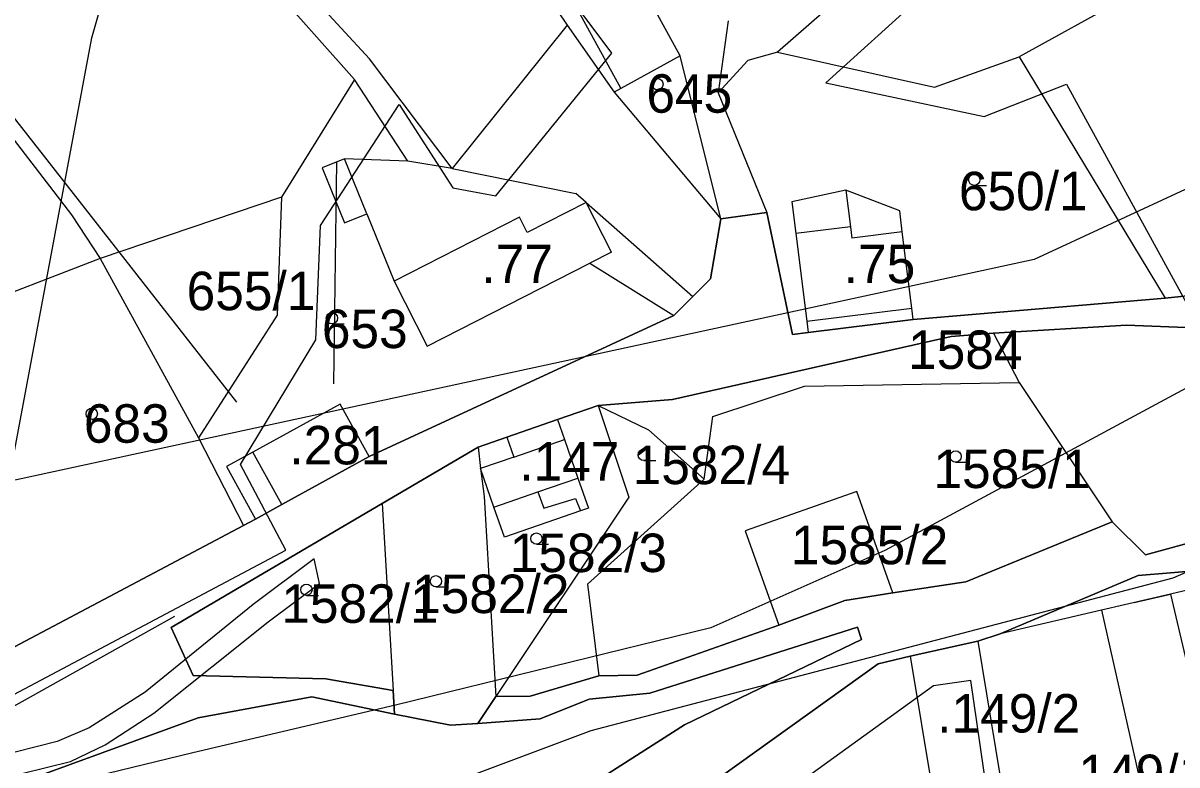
# Model space of a CAD drawing. Extents: x -564810 to -550519, y -1045831 to -1034011.
# Drawn here: x -554165.5 to -554012.6, y -1037725.9 to -1037627.5 of the extents above; entities that cross this region are included whole.
import ezdxf

# ---------------------------------------------------------------- set-up
doc = ezdxf.new("R2010")
doc.units = 0
for name, color, linetype in [('Interakční prvky', 7, 'Continuous'), ('KN stav', 7, 'Continuous'), ('Obvod KPU', 7, 'Continuous'), ('Parcelní čísla', 7, 'Continuous'), ('STG', 7, 'Continuous'), ('Vedení VN', 7, 'Continuous'), ('Vrstva 22', 7, 'Continuous'), ('Vrstva 33', 7, 'Continuous'), ('Vrstva 39', 7, 'Continuous'), ('Vrstva 4', 7, 'Continuous'), ('zamokř ploch', 7, 'Continuous')]:
    doc.layers.add(name, color=color, linetype=linetype)

msp = doc.modelspace()

# ---------------------------------------------------------------- linework, layer by layer
at = {"layer": 'Interakční prvky'}
for p, q in [((-554199.7, -1037597.96), (-554137.23, -1037677.8)), ((-554124.33, -1037675.38), (-554123.93, -1037645.94))]:
    msp.add_line(p, q, dxfattribs=at)
at = {"layer": 'KN stav'}
for p, q in [((-553979.14, -1037601.93), (-554033.48, -1037632)), ((-554039.37, -1037608.49), (-554065.51, -1037631.37)), ((-554103.42, -1037612.81), (-554093.4, -1037627.81)), ((-554121.59, -1037635.02), (-554139.36, -1037614.91)), ((-554119.61, -1037632.27), (-554136.03, -1037614.37)), ((-554072.05, -1037627.23), (-554073.37, -1037636.75)), ((-554093.4, -1037627.81), (-554108.64, -1037646.81)), ((-554093.4, -1037627.81), (-554087.18, -1037636.7)), ((-554078.39, -1037631.88), (-554086.27, -1037636.2)), ((-554073.04, -1037653.5), (-554078.39, -1037631.88)), ((-554065.51, -1037631.37), (-554069.44, -1037632.5)), ((-554065.51, -1037631.37), (-554044.71, -1037636.04)), ((-554108.64, -1037646.81), (-554119.61, -1037632.27)), ((-554069.44, -1037632.5), (-554073.37, -1037636.75)), ((-554044.71, -1037636.04), (-554033.48, -1037632)), ((-554033.48, -1037632), (-554014.1, -1037664.01)), ((-554121.59, -1037635.02), (-554131.27, -1037650.59)), ((-554114.53, -1037645.82), (-554121.59, -1037635.02)), ((-554086.27, -1037636.2), (-554087.18, -1037636.7)), ((-554087.18, -1037636.7), (-554073.04, -1037653.5)), ((-554073.37, -1037636.75), (-554066.9, -1037652.65)), ((-554168.17, -1037641.14), (-554159.09, -1037652.94)), ((-554122.92, -1037645.51), (-554125.89, -1037646.71)), ((-554114.53, -1037645.82), (-554122.92, -1037645.51)), ((-554125.89, -1037646.71), (-554122.93, -1037654.02)), ((-554108.64, -1037646.81), (-554114.53, -1037645.82)), ((-554056.44, -1037649.66), (-554063.62, -1037651.21)), ((-554049.31, -1037652.43), (-554056.44, -1037649.66)), ((-554131.27, -1037650.59), (-554155.28, -1037658.76)), ((-554131.27, -1037650.59), (-554131.85, -1037666.26)), ((-554063.62, -1037651.21), (-554063.08, -1037655.43)), ((-554159.09, -1037652.94), (-554155.28, -1037658.76)), ((-554122.93, -1037654.02), (-554119.96, -1037652.81)), ((-554119.96, -1037652.81), (-554116.34, -1037661.75)), ((-554073.04, -1037653.5), (-554066.9, -1037652.65)), ((-554066.9, -1037652.65), (-554073.04, -1037653.5)), ((-554066.9, -1037652.65), (-554063.51, -1037668.83)), ((-554063.51, -1037668.83), (-554066.9, -1037652.65)), ((-554048.96, -1037655.2), (-554049.31, -1037652.43)), ((-554074.38, -1037661.44), (-554073.04, -1037653.5)), ((-554073.04, -1037653.5), (-554074.38, -1037661.44)), ((-554063.08, -1037655.43), (-554061.62, -1037667.07)), ((-554047.69, -1037665.32), (-554048.96, -1037655.2)), ((-554155.28, -1037658.76), (-554198.91, -1037675.54)), ((-554155.28, -1037658.76), (-554142.26, -1037682.5)), ((-554111.94, -1037670.36), (-554090.4, -1037659.36)), ((-554090.4, -1037659.36), (-554079.26, -1037666.31)), ((-554116.34, -1037661.75), (-554111.94, -1037670.36)), ((-554076.71, -1037663.77), (-554074.38, -1037661.44)), ((-554074.38, -1037661.44), (-554076.71, -1037663.77)), ((-554014.1, -1037664.01), (-553993.53, -1037661.72)), ((-553993.53, -1037661.72), (-554014.1, -1037664.01)), ((-554079.26, -1037666.31), (-554076.71, -1037663.77)), ((-554076.71, -1037663.77), (-554079.26, -1037666.31)), ((-554047.5, -1037666.82), (-554014.1, -1037664.01)), ((-554014.1, -1037664.01), (-554047.5, -1037666.82)), ((-554047.5, -1037666.82), (-554047.69, -1037665.32)), ((-554131.85, -1037666.26), (-554142.26, -1037682.5)), ((-554119.65, -1037685.01), (-554079.26, -1037666.31)), ((-554079.26, -1037666.31), (-554119.65, -1037685.01)), ((-554061.62, -1037667.07), (-554061.44, -1037668.57)), ((-554061.44, -1037668.57), (-554047.5, -1037666.82)), ((-554047.5, -1037666.82), (-554061.44, -1037668.57)), ((-554063.51, -1037668.83), (-554061.44, -1037668.57)), ((-554061.44, -1037668.57), (-554063.51, -1037668.83)), ((-554036.85, -1037668.65), (-554042.48, -1037669.09)), ((-554042.48, -1037669.09), (-554036.85, -1037668.65)), ((-554019.23, -1037667.58), (-554036.85, -1037668.65)), ((-554036.85, -1037668.65), (-554019.23, -1037667.58)), ((-554036.85, -1037668.65), (-554033.47, -1037675.18)), ((-553997.14, -1037668.42), (-554019.23, -1037667.58)), ((-554019.23, -1037667.58), (-553997.14, -1037668.42)), ((-554042.48, -1037669.09), (-554079.43, -1037677.44)), ((-554079.43, -1037677.44), (-554042.48, -1037669.09)), ((-554074.1, -1037679.7), (-554061.91, -1037675.65)), ((-554061.91, -1037675.65), (-554033.47, -1037675.18)), ((-554033.47, -1037675.18), (-554021.16, -1037693.65)), ((-554079.43, -1037677.44), (-554089.29, -1037678.22)), ((-554089.29, -1037678.22), (-554079.43, -1037677.44)), ((-554123.48, -1037678.05), (-554135.05, -1037684.42)), ((-554119.65, -1037685.01), (-554123.48, -1037678.05)), ((-554089.29, -1037678.22), (-554094.66, -1037680.08)), ((-554094.66, -1037680.08), (-554089.29, -1037678.22)), ((-554089.29, -1037678.22), (-554085.23, -1037690.4)), ((-554089.29, -1037678.22), (-554082.62, -1037681.44)), ((-554094.66, -1037680.08), (-554101.38, -1037682.41)), ((-554101.38, -1037682.41), (-554094.66, -1037680.08)), ((-554094.66, -1037680.08), (-554093.73, -1037682.74)), ((-554075.21, -1037687.99), (-554074.1, -1037679.7)), ((-554101.38, -1037682.41), (-554105.21, -1037683.74)), ((-554105.21, -1037683.74), (-554101.38, -1037682.41)), ((-554082.62, -1037681.44), (-554075.21, -1037687.99)), ((-554142.26, -1037682.5), (-554136.29, -1037694.16)), ((-554105.21, -1037683.74), (-554117.91, -1037691.22)), ((-554117.91, -1037691.22), (-554105.21, -1037683.74)), ((-554105.21, -1037683.74), (-554104.86, -1037686.6)), ((-554093.73, -1037682.74), (-554091.96, -1037687.85)), ((-554135.05, -1037684.42), (-554138.54, -1037686.33)), ((-554131.23, -1037691.38), (-554119.65, -1037685.01)), ((-554119.65, -1037685.01), (-554131.23, -1037691.38)), ((-554138.54, -1037686.33), (-554134.71, -1037693.29)), ((-554104.86, -1037686.6), (-554104.41, -1037690.29)), ((-554103.09, -1037691.71), (-554104.86, -1037686.6)), ((-554091.96, -1037687.85), (-554090.58, -1037691.83)), ((-554075.21, -1037687.99), (-554090.68, -1037701.94)), ((-554055, -1037689.62), (-554069.78, -1037694.86)), ((-554050.22, -1037703.09), (-554055, -1037689.62)), ((-554016.74, -1037698.02), (-553982.63, -1037688.82)), ((-553982.63, -1037688.82), (-554016.74, -1037698.02)), ((-554117.91, -1037691.22), (-554145.89, -1037707.69)), ((-554145.89, -1037707.69), (-554117.91, -1037691.22)), ((-554134.71, -1037693.29), (-554131.23, -1037691.38)), ((-554131.23, -1037691.38), (-554134.71, -1037693.29)), ((-554117.91, -1037691.22), (-554116.45, -1037716.01)), ((-554104.41, -1037690.29), (-554102.84, -1037716.82)), ((-554085.23, -1037690.4), (-554102.84, -1037716.82)), ((-554101.71, -1037695.69), (-554103.09, -1037691.71)), ((-554091.62, -1037692.19), (-554101.71, -1037695.69)), ((-554090.58, -1037691.83), (-554091.62, -1037692.19)), ((-554179.99, -1037717.25), (-554136.29, -1037694.16)), ((-554136.29, -1037694.16), (-554179.99, -1037717.25)), ((-554136.29, -1037694.16), (-554134.71, -1037693.29)), ((-554134.71, -1037693.29), (-554136.29, -1037694.16)), ((-554040.53, -1037701.62), (-554021.16, -1037693.65)), ((-554021.16, -1037693.65), (-554040.53, -1037701.62)), ((-554021.16, -1037693.65), (-554016.74, -1037698.02)), ((-554016.74, -1037698.02), (-554021.16, -1037693.65)), ((-554069.78, -1037694.86), (-554065.35, -1037707.36)), ((-553994.44, -1037698.83), (-554017.69, -1037700.77)), ((-554017.69, -1037700.77), (-553994.44, -1037698.83)), ((-553994.44, -1037698.83), (-554013.39, -1037703.24)), ((-554017.69, -1037700.77), (-554035.98, -1037708.5)), ((-554035.98, -1037708.5), (-554017.69, -1037700.77)), ((-554090.68, -1037701.94), (-554089.18, -1037714.08)), ((-554050.22, -1037703.09), (-554040.53, -1037701.62)), ((-554040.53, -1037701.62), (-554050.22, -1037703.09)), ((-554056.57, -1037704.11), (-554050.22, -1037703.09)), ((-554050.22, -1037703.09), (-554056.57, -1037704.11)), ((-554013.39, -1037703.24), (-554008.14, -1037725.77)), ((-554065.35, -1037707.36), (-554056.57, -1037704.11)), ((-554056.57, -1037704.11), (-554065.35, -1037707.36)), ((-554145.89, -1037707.69), (-554142.98, -1037714.04)), ((-554142.98, -1037714.04), (-554145.89, -1037707.69)), ((-554084.09, -1037713.98), (-554065.35, -1037707.36)), ((-554065.35, -1037707.36), (-554084.09, -1037713.98)), ((-554054.92, -1037707.64), (-554082.42, -1037716.36)), ((-554082.42, -1037716.36), (-554054.92, -1037707.64)), ((-554054.38, -1037709.27), (-554054.92, -1037707.64)), ((-554054.92, -1037707.64), (-554054.38, -1037709.27)), ((-554077.85, -1037720.57), (-554054.38, -1037709.27)), ((-554054.38, -1037709.27), (-554077.85, -1037720.57)), ((-554038.96, -1037709.47), (-554047.91, -1037711.49)), ((-554047.91, -1037711.49), (-554038.96, -1037709.47)), ((-554035.98, -1037708.5), (-554038.96, -1037709.47)), ((-554038.96, -1037709.47), (-554035.98, -1037708.5)), ((-554038.96, -1037709.47), (-554036.01, -1037727.19)), ((-554047.91, -1037711.49), (-554052.15, -1037712.5)), ((-554052.15, -1037712.5), (-554047.91, -1037711.49)), ((-554047.91, -1037711.49), (-554044.16, -1037734.06)), ((-554052.15, -1037712.5), (-554072.91, -1037727.38)), ((-554072.91, -1037727.38), (-554052.15, -1037712.5)), ((-554142.98, -1037714.04), (-554125.39, -1037714.46)), ((-554125.39, -1037714.46), (-554142.98, -1037714.04)), ((-554125.39, -1037714.46), (-554116.45, -1037716.01)), ((-554116.45, -1037716.01), (-554125.39, -1037714.46)), ((-554098.3, -1037716.78), (-554089.18, -1037714.08)), ((-554089.18, -1037714.08), (-554098.3, -1037716.78)), ((-554089.18, -1037714.08), (-554084.09, -1037713.98)), ((-554084.09, -1037713.98), (-554089.18, -1037714.08)), ((-554116.45, -1037716.01), (-554116.26, -1037719.18)), ((-554116.26, -1037719.18), (-554116.45, -1037716.01)), ((-554127.25, -1037716.85), (-554142.33, -1037719.66)), ((-554142.33, -1037719.66), (-554127.25, -1037716.85)), ((-554116.26, -1037719.18), (-554127.25, -1037716.85)), ((-554127.25, -1037716.85), (-554116.26, -1037719.18)), ((-554105.24, -1037720.42), (-554102.84, -1037716.82)), ((-554102.84, -1037716.82), (-554105.24, -1037720.42)), ((-554102.84, -1037716.82), (-554098.3, -1037716.78)), ((-554098.3, -1037716.78), (-554102.84, -1037716.82)), ((-554090.46, -1037717.17), (-554096.96, -1037719.77)), ((-554096.96, -1037719.77), (-554090.46, -1037717.17)), ((-554082.42, -1037716.36), (-554090.46, -1037717.17)), ((-554090.46, -1037717.17), (-554082.42, -1037716.36)), ((-554142.33, -1037719.66), (-554167.78, -1037728.94)), ((-554167.78, -1037728.94), (-554142.33, -1037719.66)), ((-554116.26, -1037719.18), (-554108.84, -1037720.64)), ((-554108.84, -1037720.64), (-554116.26, -1037719.18)), ((-554108.84, -1037720.64), (-554105.24, -1037720.42)), ((-554105.24, -1037720.42), (-554108.84, -1037720.64)), ((-554096.96, -1037719.77), (-554105.24, -1037720.42)), ((-554105.24, -1037720.42), (-554096.96, -1037719.77)), ((-554102.29, -1037736.16), (-554077.85, -1037720.57)), ((-554077.85, -1037720.57), (-554102.29, -1037736.16))]:
    msp.add_line(p, q, dxfattribs=at)
at = {"layer": 'Obvod KPU'}
for p, q in [((-554033.4, -1037612.15), (-554059.09, -1037635.45)), ((-554087.48, -1037631.5), (-554096.5, -1037619.43)), ((-554102.86, -1037650.41), (-554087.48, -1037631.5)), ((-554059.09, -1037635.45), (-554038.11, -1037639.91)), ((-554038.11, -1037639.91), (-554027.21, -1037635.62)), ((-554027.21, -1037635.62), (-554013.33, -1037660.96)), ((-554126.11, -1037654.35), (-554115.65, -1037638.34)), ((-554115.65, -1037638.34), (-554108.53, -1037649.35)), ((-554108.53, -1037649.35), (-554102.86, -1037650.41)), ((-554126.73, -1037669.52), (-554126.11, -1037654.35)), ((-554013.33, -1037660.96), (-554010.49, -1037666.14)), ((-554136.7, -1037686.06), (-554126.73, -1037669.52)), ((-554130.68, -1037697.43), (-554136.7, -1037686.06)), ((-554172.78, -1037719.73), (-554130.68, -1037697.43)), ((-554044.84, -1037715.42), (-554067.76, -1037731.95)), ((-554039.89, -1037714.69), (-554044.84, -1037715.42)), ((-554036.61, -1037737.29), (-554039.89, -1037714.69))]:
    msp.add_line(p, q, dxfattribs=at)
at = {"layer": 'STG'}
for points in [[(-554167.41, -1037688.29), (-554156.39, -1037629.49), (-554145.36, -1037590.9), (-554110.46, -1037535.77), (-554075.55, -1037487.99), (-554048, -1037440.22), (-554044.32, -1037364.87), (-554062.69, -1037282.18), (-554108.62, -1037205), (-554132.5, -1037168.25), (-554167.41, -1037129.66), (-554198.64, -1037089.24), (-554217.01, -1037052.48), (-554226.19, -1036964.28), (-554250.08, -1036927.53), (-554318.05, -1036929.37), (-554393.37, -1036945.9)], [(-553755.9, -1037388.76), (-553770.59, -1037447.57), (-553770.59, -1037486.16), (-553811.01, -1037524.75), (-553882.66, -1037574.36), (-553954.3, -1037625.81), (-553980.02, -1037635), (-554031.46, -1037658.89), (-554167.41, -1037688.29), (-554299.68, -1037714.02), (-554404.39, -1037728.72), (-554477.88, -1037741.58), (-554523.8, -1037756.28), (-554578.92, -1037787.52), (-554611.99, -1037848.16), (-554634.03, -1037903.29), (-554661.59, -1037958.42), (-554678.12, -1037969.44), (-554718.54, -1038002.52), (-554762.63, -1038019.06), (-554880.2, -1038048.46), (-554951.85, -1038055.81), (-555038.19, -1038074.19)], [(-554411.74, -1038002.52), (-554288.66, -1037974.96), (-554228.03, -1037954.74), (-554158.22, -1037927.18), (-554084.74, -1037881.24), (-554035.14, -1037846.32), (-553957.98, -1037789.36), (-553902.87, -1037743.42), (-553862.45, -1037684.62), (-553836.73, -1037644.19), (-553825.71, -1037609.27), (-553902.87, -1037647.86), (-553941.44, -1037669.92), (-554013.09, -1037701.15), (-554090.25, -1037721.37), (-554149.04, -1037743.42), (-554218.85, -1037754.44), (-554281.31, -1037763.63), (-554336.42, -1037765.47)]]:
    msp.add_lwpolyline(points, dxfattribs=at)
at = {"layer": 'Vedení VN'}
msp.add_lwpolyline([(-554145.43, -1037706.22), (-554181.13, -1037726.15), (-554185.72, -1037725.56), (-554227.93, -1037739.01), (-554276.86, -1037736.66)], dxfattribs=at)
at = {"layer": 'Vrstva 33'}
msp.add_lwpolyline([(-553781.78, -1037547.43), (-553781.78, -1037547.43), (-553861.88, -1037579.8), (-553882.4, -1037590.06), (-553894.63, -1037602.69), (-553915.55, -1037625.2), (-553939.62, -1037647.3), (-553963.69, -1037660.73), (-553976.32, -1037665.46), (-554005.12, -1037672.57), (-554051.29, -1037697.44), (-554074.34, -1037707.71), (-554116.17, -1037717.97), (-554143, -1037724.29), (-554159.18, -1037728.23), (-554191.93, -1037742.84), (-554215.61, -1037746.79), (-554261.77, -1037746.39), (-554296.42, -1037751.76)], dxfattribs=at)
at = {"layer": 'Vrstva 39'}
for p, q in [((-554126.92, -1037698.56), (-554135.03, -1037704.63)), ((-554126.21, -1037701.85), (-554126.92, -1037698.56)), ((-554126.21, -1037701.85), (-554126.92, -1037698.56)), ((-554133.03, -1037706.9), (-554126.21, -1037701.85)), ((-554135.03, -1037704.63), (-554149.35, -1037716.26)), ((-554148.17, -1037719.01), (-554133.03, -1037706.9)), ((-554149.35, -1037716.26), (-554156.75, -1037720.97)), ((-554154.64, -1037723.22), (-554148.17, -1037719.01)), ((-554156.75, -1037720.97), (-554161.02, -1037722.8)), ((-554161.02, -1037722.8), (-554166.56, -1037724.2)), ((-554159.24, -1037725.42), (-554154.64, -1037723.22)), ((-554173.53, -1037728.94), (-554159.24, -1037725.42))]:
    msp.add_line(p, q, dxfattribs=at)
at = {"layer": 'Vrstva 4'}
for p, q in [((-554078.39, -1037631.88), (-554091.9, -1037607.24)), ((-554100.1, -1037610.98), (-554086.28, -1037636.2)), ((-554119.96, -1037652.81), (-554122.92, -1037645.51)), ((-554108.64, -1037646.81), (-554092.22, -1037650.14)), ((-554090.87, -1037651.32), (-554092.22, -1037650.14)), ((-554056.44, -1037649.66), (-554055.83, -1037654.52)), ((-554090.87, -1037651.32), (-554098.68, -1037655.31)), ((-554087.52, -1037657.89), (-554090.87, -1037651.32)), ((-554090.87, -1037651.32), (-554076.71, -1037663.76)), ((-554099.72, -1037653.26), (-554116.34, -1037661.75)), ((-554098.68, -1037655.31), (-554099.72, -1037653.26)), ((-554055.83, -1037654.52), (-554063.09, -1037655.43)), ((-554055.83, -1037654.52), (-554055.64, -1037656.04)), ((-554048.96, -1037655.2), (-554055.64, -1037656.04)), ((-554087.52, -1037657.89), (-554090.4, -1037659.36)), ((-554061.63, -1037667.06), (-554047.69, -1037665.31)), ((-554101.39, -1037682.41), (-554100.46, -1037685.07)), ((-554100.46, -1037685.07), (-554093.73, -1037682.74)), ((-554131.23, -1037691.37), (-554135.05, -1037684.41)), ((-554100.46, -1037685.07), (-554104.86, -1037686.59)), ((-554097.3, -1037689.7), (-554091.96, -1037687.85)), ((-554103.09, -1037691.7), (-554097.3, -1037689.7)), ((-554097.3, -1037689.7), (-554096.49, -1037691.85)), ((-554096.49, -1037691.85), (-554092.28, -1037690.58)), ((-554092.28, -1037690.58), (-554091.62, -1037692.19)), ((-554013.39, -1037703.24), (-554022.57, -1037705.37)), ((-554018.22, -1037704.36), (-554013.39, -1037703.24)), ((-554022.57, -1037705.37), (-554035.98, -1037708.5)), ((-554022.57, -1037705.37), (-554015.4, -1037736.99))]:
    msp.add_line(p, q, dxfattribs=at)
at = {"layer": 'zamokř ploch'}
for p, q in [((-554081.43, -1037636.37), (-554079.83, -1037636.37)), ((-554039.42, -1037649.05), (-554037.82, -1037649.05)), ((-554124.57, -1037667.4), (-554122.97, -1037667.4)), ((-554041.17, -1037670.92), (-554041.17, -1037672.42)), ((-554040.17, -1037670.92), (-554040.17, -1037672.42)), ((-554156.42, -1037680.09), (-554154.82, -1037680.09)), ((-554083.24, -1037685.53), (-554081.64, -1037685.53)), ((-554041.9, -1037685.75), (-554040.3, -1037685.75)), ((-554097.47, -1037696.63), (-554095.87, -1037696.63)), ((-554110.79, -1037702.29), (-554109.19, -1037702.29)), ((-554127.96, -1037703.42), (-554126.36, -1037703.42))]:
    msp.add_line(p, q, dxfattribs=at)
for centre in [(-554081.43, -1037635.62), (-554039.42, -1037648.3), (-554124.57, -1037666.65), (-554156.42, -1037679.34), (-554083.24, -1037684.78), (-554041.9, -1037685), (-554097.47, -1037695.88), (-554110.79, -1037701.54), (-554127.96, -1037702.67)]:
    msp.add_circle(centre, 0.75, dxfattribs=at)

# ---------------------------------------------------------------- texts
at = {"layer": 'Parcelní čísla'}
for s, p in [('645', (-554082.89, -1037639.41)), ('650/1', (-554041.46, -1037652.34)), ('655/1', (-554143.84, -1037665.59)), ('653', (-554125.91, -1037670.62)), ('1584', (-554048.2, -1037673.38)), ('683', (-554157.46, -1037683.17)), ('1582/4', (-554084.7, -1037688.66)), ('1585/1', (-554044.83, -1037689.18)), ('1585/2', (-554063.73, -1037699.28)), ('1582/3', (-554101, -1037700.32)), ('1582/2', (-554113.95, -1037705.76)), ('1582/1', (-554131.29, -1037707.05))]:
    msp.add_text(s, height=5.1, dxfattribs=at).set_placement(p)
at = {"layer": 'Vrstva 22'}
for s, p in [('.77', (-554104.76, -1037662.01)), ('.75', (-554056.72, -1037662.01)), ('.281', (-554130.22, -1037686.04)), ('.147', (-554099.74, -1037688.19)), ('.149/2', (-554044.33, -1037721.6)), ('.149/1', (-554027.5, -1037729.63))]:
    msp.add_text(s, height=5.1, dxfattribs=at).set_placement(p)

doc.saveas('drawing.dxf')
